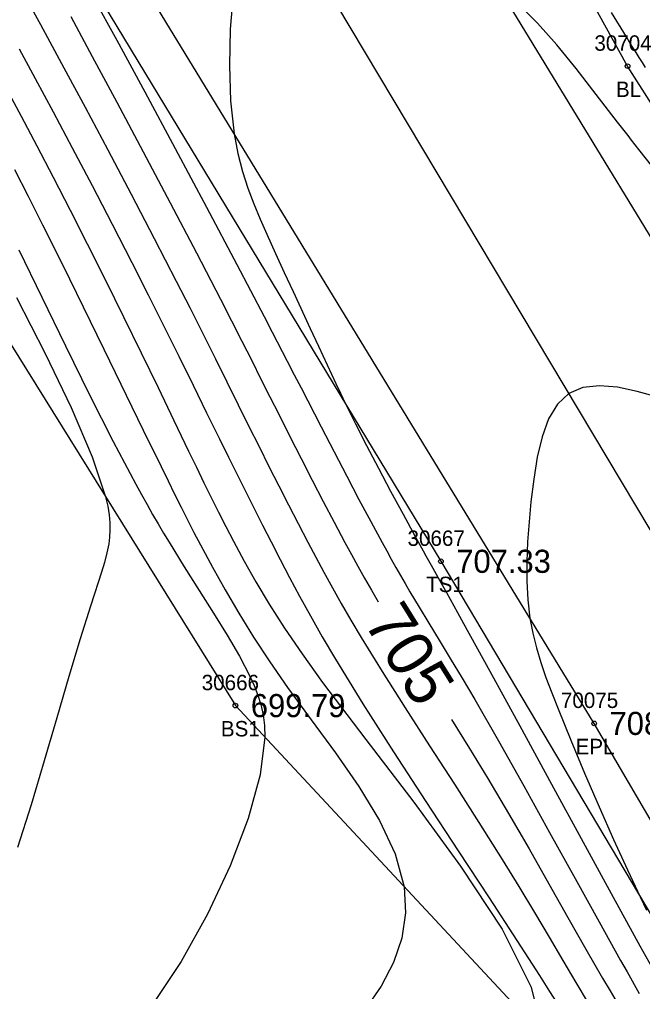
# Model space of a CAD drawing. Extents: x 1376587 to 1378239, y 1000335 to 1003031.
# Drawn here: x 1377457 to 1377497.4, y 1001412.8 to 1001475.9 of the extents above; entities that cross this region are included whole.
import ezdxf

# ---------------------------------------------------------------- set-up
doc = ezdxf.new("R2010")
doc.units = 0
for name, color, linetype in [('RD_DTM_BkLn1', 7, 'Continuous'), ('RD_DTM_BkLn2', 7, 'Continuous'), ('RD_DTM_BkLn_txCode', 7, 'Continuous'), ('RD_DTM_Major1', 7, 'Continuous'), ('RD_DTM_Major1_Lbl', 7, 'Continuous'), ('RD_DTM_Minor1', 7, 'Continuous'), ('RD_EX_Road', 7, 'Continuous'), ('RD_EX_Road_txCode', 7, 'Continuous'), ('RD_EX_TX_Misc_ELEV', 7, 'Continuous'), ('RD_EX_TX_Road_ELEV', 7, 'Continuous'), ('RD_SMD_Locator', 7, 'Continuous')]:
    doc.layers.add(name, color=color, linetype=linetype)

msp = doc.modelspace()

# ---------------------------------------------------------------- linework, layer by layer
at = {"layer": 'RD_DTM_BkLn1'}
for points in [[(1377890.868, 1000795.129), (1377889.749, 1000797.087), (1377860.86, 1000844.28), (1377837.196, 1000883.192), (1377805.553, 1000935.317), (1377771.668, 1000991.278), (1377739.468, 1001043.278), (1377708.639, 1001094.776), (1377678.486, 1001143.971), (1377648.112, 1001195.099), (1377620.705, 1001239.285), (1377591.743, 1001287.408), (1377561.783, 1001336.408), (1377531.285, 1001387.734), (1377502.544, 1001434.976), (1377471.981, 1001486.194), (1377441.275, 1001536.578), (1377411.042, 1001586.416), (1377380.15, 1001637.788)], [(1377581.335, 1001481.384), (1377572.966, 1001473.915), (1377568.776, 1001459.516), (1377561.131, 1001447.803), (1377550.371, 1001432.338), (1377544.546, 1001421.998), (1377539.314, 1001418.41), (1377535.53, 1001419.234), (1377512.95, 1001446.916), (1377496.428, 1001472.847), (1377478.976, 1001504.461), (1377457.669, 1001538.454), (1377441.546, 1001564.507), (1377435.353, 1001576.38), (1377438.818, 1001588.007), (1377442.54, 1001591.147), (1377470.062, 1001604.722)]]:
    msp.add_lwpolyline(points, dxfattribs=at)
at = {"layer": 'RD_DTM_BkLn2'}
for points in [[(1377363.04, 1001638.463), (1377361.246, 1001636.243), (1377387.71, 1001594.226), (1377407.172, 1001565.016), (1377420.745, 1001544.524), (1377441.371, 1001508.673), (1377461.132, 1001479.016), (1377484.313, 1001440.71), (1377503.742, 1001407.975), (1377518.283, 1001383.961), (1377528.112, 1001362.148), (1377529.648, 1001353.442)], [(1377349.116, 1001628.131), (1377375.598, 1001583.709), (1377393.672, 1001556.608), (1377404.314, 1001534.623), (1377428.768, 1001499.7), (1377447.87, 1001468.488), (1377470.981, 1001431.344), (1377495.984, 1001404.492), (1377511.726, 1001379.402), (1377523.514, 1001358.955), (1377526.559, 1001353.63)]]:
    msp.add_lwpolyline(points, dxfattribs=at)
at = {"layer": 'RD_DTM_Major1'}
for points in [[(1377460.295, 1001476.06), (1377461.692, 1001473.482), (1377463.289, 1001470.503), (1377465.004, 1001467.281), (1377466.751, 1001463.972), (1377468.447, 1001460.735), (1377470.006, 1001457.725), (1377470.728, 1001456.315), (1377471.401, 1001454.991), (1377472.035, 1001453.738), (1377472.638, 1001452.541), (1377473.219, 1001451.385), (1377473.788, 1001450.255), (1377474.521, 1001448.803), (1377475.248, 1001447.373), (1377475.969, 1001445.967), (1377476.682, 1001444.591), (1377477.388, 1001443.246), (1377478.085, 1001441.937), (1377478.506, 1001441.158), (1377478.929, 1001440.386), (1377479.36, 1001439.614), (1377479.804, 1001438.833), (1377480.239, 1001438.085)], [(1377456.93, 1001460.915), (1377458.411, 1001457.861), (1377459.955, 1001454.687), (1377461.517, 1001451.522), (1377463.051, 1001448.492), (1377464.51, 1001445.724), (1377464.882, 1001445.045), (1377465.247, 1001444.389), (1377465.607, 1001443.755), (1377465.963, 1001443.139), (1377466.317, 1001442.537), (1377466.672, 1001441.947), (1377467.656, 1001440.353), (1377468.629, 1001438.819), (1377469.565, 1001437.343), (1377470.442, 1001435.923), (1377471.235, 1001434.557), (1377471.921, 1001433.245), (1377472.2, 1001432.64), (1377472.442, 1001432.032), (1377472.64, 1001431.407), (1377472.787, 1001430.751), (1377472.874, 1001430.049), (1377472.895, 1001429.288), (1377472.59, 1001426.849), (1377471.811, 1001424.013), (1377470.641, 1001420.942), (1377469.161, 1001417.798), (1377467.457, 1001414.741), (1377465.609, 1001411.935)], [(1377484.994, 1001430.444), (1377486.17, 1001428.558), (1377487.36, 1001426.607), (1377488.706, 1001424.335), (1377490.031, 1001422.042), (1377491.319, 1001419.776), (1377492.555, 1001417.588), (1377493.723, 1001415.527), (1377494.807, 1001413.644), (1377495.286, 1001412.826), (1377495.749, 1001412.044)]]:
    msp.add_lwpolyline(points, dxfattribs=at)
at = {"layer": 'RD_DTM_Minor1'}
for points in [[(1377461.759, 1001477.331), (1377463.286, 1001474.54), (1377465.099, 1001471.187), (1377467.08, 1001467.495), (1377469.109, 1001463.685), (1377471.068, 1001459.982), (1377472.839, 1001456.607), (1377473.368, 1001455.591), (1377474.343, 1001453.708), (1377474.799, 1001452.823), (1377475.241, 1001451.965), (1377475.674, 1001451.124), (1377476.538, 1001449.445), (1377477.382, 1001447.812), (1377478.202, 1001446.234), (1377478.996, 1001444.721), (1377479.761, 1001443.283), (1377480.494, 1001441.929), (1377480.795, 1001441.38), (1377481.094, 1001440.844), (1377481.391, 1001440.316), (1377481.691, 1001439.791), (1377481.995, 1001439.265), (1377482.307, 1001438.734), (1377482.902, 1001437.74), (1377483.534, 1001436.697), (1377484.207, 1001435.59), (1377484.925, 1001434.403), (1377485.692, 1001433.122), (1377486.51, 1001431.732), (1377488.049, 1001429.052), (1377489.689, 1001426.133), (1377491.365, 1001423.113), (1377493.015, 1001420.127), (1377494.572, 1001417.314), (1377495.972, 1001414.808), (1377496.398, 1001414.055), (1377497.188, 1001412.668)], [(1377470.825, 1001477.537), (1377470.64, 1001475.244), (1377470.586, 1001472.89), (1377470.672, 1001470.591), (1377470.905, 1001468.462), (1377471.143, 1001467.188), (1377471.441, 1001466.018), (1377471.788, 1001464.93), (1377472.173, 1001463.902), (1377472.586, 1001462.913), (1377473.018, 1001461.94), (1377473.582, 1001460.694), (1377474.154, 1001459.449), (1377474.724, 1001458.214), (1377475.838, 1001455.816), (1377476.368, 1001454.671), (1377476.65, 1001454.06), (1377476.928, 1001453.457), (1377477.207, 1001452.854), (1377477.492, 1001452.245), (1377477.788, 1001451.621), (1377478.1, 1001450.977), (1377478.765, 1001449.64), (1377479.49, 1001448.222), (1377480.258, 1001446.753), (1377481.052, 1001445.262), (1377481.855, 1001443.775), (1377482.65, 1001442.323), (1377483.168, 1001441.384), (1377483.34, 1001441.073), (1377483.513, 1001440.762), (1377483.687, 1001440.449), (1377484.008, 1001439.874), (1377484.337, 1001439.285), (1377484.676, 1001438.677), (1377485.4, 1001437.377), (1377485.79, 1001436.674), (1377487.498, 1001433.57), (1377489.436, 1001430.024), (1377491.49, 1001426.253), (1377493.547, 1001422.475), (1377495.494, 1001418.905), (1377497.218, 1001415.763), (1377498.185, 1001414.012)], [(1377457.768, 1001476.57), (1377458.33, 1001475.545), (1377458.633, 1001474.989), (1377459.849, 1001472.744), (1377461.224, 1001470.182), (1377462.698, 1001467.41), (1377464.215, 1001464.535), (1377465.715, 1001461.662), (1377467.139, 1001458.9), (1377468.038, 1001457.133), (1377468.883, 1001455.456), (1377469.68, 1001453.86), (1377471.162, 1001450.875), (1377471.861, 1001449.467), (1377472.517, 1001448.153), (1377473.159, 1001446.872), (1377473.793, 1001445.618), (1377474.423, 1001444.384), (1377475.052, 1001443.163), (1377475.685, 1001441.949), (1377476.197, 1001440.98), (1377476.723, 1001439.999), (1377477.271, 1001438.998), (1377477.851, 1001437.964), (1377478.472, 1001436.888), (1377479.142, 1001435.758), (1377480.499, 1001433.552), (1377481.995, 1001431.192), (1377483.576, 1001428.736), (1377485.188, 1001426.242), (1377486.776, 1001423.766), (1377488.287, 1001421.366), (1377489.37, 1001419.601), (1377490.383, 1001417.916), (1377491.332, 1001416.314), (1377492.226, 1001414.797), (1377493.072, 1001413.365), (1377493.878, 1001412.021)], [(1377499.462, 1001464.521), (1377497.159, 1001467.433), (1377496.92, 1001467.738), (1377496.685, 1001468.039), (1377496.454, 1001468.337), (1377495.778, 1001469.211), (1377494.387, 1001471.018), (1377493.082, 1001472.691), (1377491.828, 1001474.228), (1377490.591, 1001475.627), (1377489.336, 1001476.885)], [(1377497.596, 1001472.752), (1377497.388, 1001473.08), (1377497.182, 1001473.408), (1377496.975, 1001473.737), (1377496.769, 1001474.068), (1377496.561, 1001474.403), (1377496.351, 1001474.743), (1377495.383, 1001476.32)], [(1377456.95, 1001473.961), (1377457.988, 1001472.046), (1377459.145, 1001469.889), (1377460.387, 1001467.553), (1377461.677, 1001465.102), (1377462.98, 1001462.597), (1377464.262, 1001460.101), (1377465.321, 1001458.01), (1377466.336, 1001455.981), (1377467.307, 1001454.023), (1377468.233, 1001452.145), (1377469.112, 1001450.355), (1377469.943, 1001448.664), (1377470.528, 1001447.476), (1377471.094, 1001446.335), (1377471.646, 1001445.225), (1377472.192, 1001444.136), (1377472.739, 1001443.053), (1377473.294, 1001441.964), (1377473.876, 1001440.832), (1377474.486, 1001439.666), (1377475.137, 1001438.451), (1377475.843, 1001437.171), (1377476.617, 1001435.812), (1377477.472, 1001434.361), (1377479.247, 1001431.469), (1377481.233, 1001428.347), (1377483.327, 1001425.123), (1377485.428, 1001421.922), (1377487.435, 1001418.873), (1377489.245, 1001416.101), (1377490.006, 1001414.921), (1377490.71, 1001413.821), (1377491.366, 1001412.79), (1377492.57, 1001410.9)], [(1377456.118, 1001471.37), (1377457.068, 1001469.597), (1377458.086, 1001467.678), (1377459.153, 1001465.64), (1377460.253, 1001463.511), (1377461.369, 1001461.319), (1377462.556, 1001458.947), (1377463.728, 1001456.573), (1377464.867, 1001454.238), (1377465.96, 1001451.981), (1377466.99, 1001449.842), (1377467.943, 1001447.86), (1377468.447, 1001446.812), (1377468.931, 1001445.813), (1377469.404, 1001444.848), (1377469.876, 1001443.903), (1377470.355, 1001442.963), (1377470.851, 1001442.012), (1377471.546, 1001440.726), (1377472.313, 1001439.374), (1377473.179, 1001437.933), (1377474.17, 1001436.381), (1377475.313, 1001434.695), (1377476.634, 1001432.852), (1377479.446, 1001429.143), (1377482.56, 1001425.084), (1377485.575, 1001420.921), (1377488.278, 1001416.825), (1377490.173, 1001413.08), (1377490.954, 1001409.894)], [(1377456.638, 1001466.145), (1377457.534, 1001464.399), (1377458.472, 1001462.548), (1377459.773, 1001459.936), (1377461.11, 1001457.22), (1377462.449, 1001454.475), (1377465.004, 1001449.215), (1377466.156, 1001446.855), (1377466.606, 1001445.94), (1377467.038, 1001445.066), (1377467.46, 1001444.223), (1377467.876, 1001443.4), (1377468.292, 1001442.59), (1377468.713, 1001441.781), (1377469.487, 1001440.333), (1377470.309, 1001438.856), (1377471.194, 1001437.342), (1377472.154, 1001435.785), (1377473.203, 1001434.181), (1377474.355, 1001432.523), (1377475.891, 1001430.429), (1377477.478, 1001428.274), (1377478.995, 1001426.085), (1377480.323, 1001423.889), (1377481.339, 1001421.716), (1377481.925, 1001419.591), (1377482.015, 1001417.899), (1377481.772, 1001416.259), (1377481.232, 1001414.673), (1377480.436, 1001413.141), (1377479.421, 1001411.664)], [(1377456.781, 1001457.83), (1377458.629, 1001454.207), (1377460.316, 1001450.682), (1377461.678, 1001447.496), (1377462.554, 1001444.888), (1377462.694, 1001444.278), (1377462.785, 1001443.724), (1377462.832, 1001443.215), (1377462.84, 1001442.74), (1377462.814, 1001442.287), (1377462.758, 1001441.845), (1377462.642, 1001441.25), (1377462.487, 1001440.642), (1377462.296, 1001440.007), (1377462.076, 1001439.331), (1377461.831, 1001438.601), (1377461.567, 1001437.802), (1377460.906, 1001435.684), (1377460.181, 1001433.236), (1377459.401, 1001430.559), (1377458.578, 1001427.75), (1377457.721, 1001424.91), (1377456.841, 1001422.139)], [(1377498.39, 1001451.354), (1377497.057, 1001451.741), (1377495.78, 1001452.005), (1377494.593, 1001452.1), (1377493.528, 1001451.983), (1377492.621, 1001451.605), (1377491.876, 1001450.917), (1377491.305, 1001449.962), (1377490.876, 1001448.796), (1377490.562, 1001447.473), (1377490.333, 1001446.049), (1377490.159, 1001444.579), (1377490.033, 1001443.266), (1377489.938, 1001441.967), (1377489.886, 1001440.686), (1377489.887, 1001439.43), (1377489.953, 1001438.204), (1377490.093, 1001437.014), (1377490.273, 1001436.049), (1377490.509, 1001435.098), (1377490.795, 1001434.146), (1377491.128, 1001433.177), (1377491.503, 1001432.177), (1377491.916, 1001431.129), (1377492.742, 1001429.102), (1377493.64, 1001426.958), (1377494.575, 1001424.783), (1377495.511, 1001422.663), (1377496.411, 1001420.683), (1377497.24, 1001418.93), (1377497.662, 1001418.073)]]:
    msp.add_lwpolyline(points, dxfattribs=at)
at = {"layer": 'RD_EX_Road'}
for points in [[(1377899.668, 1000800.294), (1377898.717, 1000801.843), (1377870.308, 1000849.935), (1377847.281, 1000887.888), (1377815.153, 1000940.575), (1377781.512, 1000995.259), (1377748.623, 1001049.208), (1377716.579, 1001099.532), (1377686.671, 1001148.78), (1377656.469, 1001199.107), (1377629.542, 1001244.184), (1377599.886, 1001292.672), (1377570.873, 1001341.428), (1377539.828, 1001392.468), (1377511.01, 1001440.306), (1377480.717, 1001489.998), (1377449.725, 1001541.494), (1377420.899, 1001591.946), (1377390.45, 1001644.414)], [(1377883.752, 1000788.501), (1377882.63, 1000790.224), (1377852.259, 1000839.599), (1377828.464, 1000879.313), (1377796.997, 1000930.663), (1377763.067, 1000986.649), (1377731.866, 1001037.813), (1377700.311, 1001089.979), (1377670.429, 1001138.24), (1377639.732, 1001190.031), (1377611.891, 1001234.227), (1377582.777, 1001282.571), (1377552.217, 1001331.03), (1377522.243, 1001382.346), (1377494.257, 1001430.189), (1377463.172, 1001481.135), (1377433.415, 1001531.286), (1377403.141, 1001580.977), (1377371.36, 1001632.192)]]:
    msp.add_lwpolyline(points, dxfattribs=at)
at = {"layer": 'RD_SMD_Locator'}
for centre in [(1377496.428, 1001472.847), (1377484.313, 1001440.71), (1377470.981, 1001431.344), (1377494.257, 1001430.189)]:
    msp.add_circle(centre, 0.15, dxfattribs=at)

# ---------------------------------------------------------------- texts
at = {"layer": 'RD_DTM_BkLn_txCode'}
for s, p in [('30704', (1377494.271, 1001473.847)), ('BL', (1377495.672, 1001470.847)), ('30667', (1377482.148, 1001441.71)), ('TS1', (1377483.352, 1001438.71)), ('30666', (1377468.792, 1001432.344)), ('BS1', (1377470.036, 1001429.344))]:
    msp.add_text(s, height=1, dxfattribs=at).set_placement(p)
at = {"layer": 'RD_DTM_Major1_Lbl'}
msp.add_text('705', height=3, rotation=301.89046, dxfattribs=at).set_placement((1377479.259, 1001436.766))
at = {"layer": 'RD_EX_Road_txCode'}
for s, p in [('70075', (1377492.1, 1001431.189)), ('EPL', (1377493.052, 1001428.189))]:
    msp.add_text(s, height=1, dxfattribs=at).set_placement(p)
at = {"layer": 'RD_EX_TX_Misc_ELEV'}
for s, p in [('707.33', (1377485.313, 1001439.96)), ('699.79', (1377471.981, 1001430.594))]:
    msp.add_text(s, height=1.5, dxfattribs=at).set_placement(p)
at = {"layer": 'RD_EX_TX_Road_ELEV'}
msp.add_text('708.22', height=1.5, dxfattribs=at).set_placement((1377495.257, 1001429.439))

doc.saveas('drawing.dxf')
